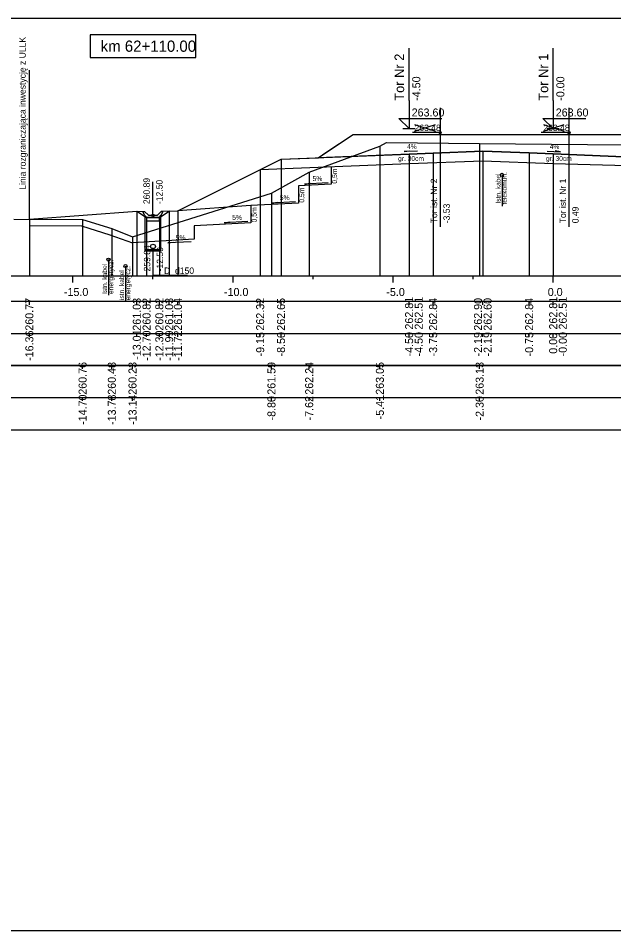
# Model space of a CAD drawing. Extents: x 6516023 to 6560129, y 5513077 to 5529206.
# Drawn here: x 6519766.01 to 6519784.61, y 5514484.66 to 5514513.16 of the extents above; entities that cross this region are included whole.
import ezdxf

# ---------------------------------------------------------------- set-up
doc = ezdxf.new("R2010")
doc.units = 0
for name, color, linetype in [('IR_default', 7, 'Continuous'), ('TOR_PRZEK_P-kable', 7, 'Continuous'), ('TOR_PRZEK_P-komponent', 7, 'Continuous'), ('TOR_PRZEK_P-odwodnienie', 7, 'Continuous'), ('TOR_PRZEK_P-opisy', 7, 'Continuous'), ('TOR_PRZEK_P-schodkowanie+wymiana', 7, 'Continuous'), ('TOR_PRZEK_P-tabelka istniejace', 7, 'Continuous'), ('TOR_PRZEK_P-tabelka projektowane', 7, 'Continuous'), ('TOR_PRZEK_P-teren istniejacy', 7, 'Continuous'), ('TOR_PRZEK_P-tory istniejace', 7, 'Continuous'), ('TOR_PRZEK_P-tory projektowane', 7, 'Continuous'), ('TOR_PRZEK_P-uklad odniesienia', 7, 'Continuous'), ('TOR_PRZEK_P-warstwa ochronna I', 7, 'Continuous'), ('TOR_PRZEK_P-warstwa ochronna II', 7, 'Continuous'), ('TOR_PS_T-granica PKP-projektowana', 7, 'Continuous'), ('TOR_PS_T-skarpy projektowane', 7, 'Continuous'), ('TOR_RAMKI-ramka+tabelka 1', 7, 'Continuous')]:
    doc.layers.add(name, color=color, linetype=linetype)

msp = doc.modelspace()

# ---------------------------------------------------------------- linework, layer by layer
at = {"layer": 'IR_default'}
msp.add_lwpolyline([(6519766.352, 5514506.879), (6519769.707, 5514507.132), (6519770.013, 5514506.931), (6519770.413, 5514506.931), (6519770.719, 5514507.132), (6519770.992, 5514507.145), (6519773.343, 5514508.32), (6519773.556, 5514508.427), (6519774.213, 5514508.755), (6519775.089, 5514508.79), (6519775.373, 5514508.801), (6519775.639, 5514508.979), (6519776.463, 5514509.528), (6519779.107, 5514509.528), (6519779.963, 5514509.528), (6519780.208, 5514509.528), (6519780.963, 5514509.528), (6519783.607, 5514509.528), (6519784.463, 5514509.528), (6519786.2, 5514509.528)], dxfattribs=at)
at = {"layer": 'TOR_PRZEK_P-kable'}
for p, q in [((6519781.115, 5514508.264), (6519781.115, 5514507.29)), ((6519768.824, 5514505.617), (6519768.824, 5514504.508)), ((6519769.355, 5514505.418), (6519769.355, 5514504.308))]:
    msp.add_line(p, q, dxfattribs=at)
for centre in [(6519781.115, 5514508.264), (6519768.824, 5514505.617), (6519769.355, 5514505.418)]:
    msp.add_circle(centre, 0.05, dxfattribs=at)
at = {"layer": 'TOR_PRZEK_P-komponent'}
msp.add_lwpolyline([(6519776.463, 5514509.528), (6519779.963, 5514509.528), (6519780.963, 5514509.528), (6519784.463, 5514509.528), (6519786.763, 5514509.528), (6519790.263, 5514509.528), (6519791.513, 5514509.528), (6519795.013, 5514509.528), (6519796.098, 5514508.805), (6519793.263, 5514508.918), (6519792.513, 5514508.948), (6519791.263, 5514508.998), (6519790.513, 5514508.998), (6519789.263, 5514508.948), (6519788.513, 5514508.918), (6519785.813, 5514508.81), (6519785.413, 5514508.811), (6519782.713, 5514508.919), (6519781.963, 5514508.949), (6519780.518, 5514509.007), (6519778.963, 5514508.945), (6519778.213, 5514508.915), (6519775.373, 5514508.801), (6519775.373, 5514508.801)], close=True, dxfattribs=at)
at = {"layer": 'TOR_PRZEK_P-odwodnienie'}
for p, q in [((6519770.213, 5514507.001), (6519770.213, 5514508.045)), ((6519769.906, 5514507.096), (6519769.953, 5514507.12)), ((6519770.073, 5514507.001), (6519769.953, 5514507.12)), ((6519770.023, 5514506.931), (6519770.403, 5514506.931)), ((6519770.073, 5514507.001), (6519770.353, 5514507.001)), ((6519770.353, 5514507.001), (6519770.473, 5514507.12)), ((6519770.473, 5514507.12), (6519770.521, 5514507.096))]:
    msp.add_line(p, q, dxfattribs=at)
for points in [[(6519769.707, 5514507.132), (6519769.953, 5514507.12)], [(6519769.953, 5514507.001), (6519769.906, 5514507.096)], [(6519770.023, 5514506.931), (6519769.953, 5514507.001)], [(6519769.963, 5514506.964), (6519769.963, 5514505.89), (6519770.463, 5514505.89), (6519770.463, 5514506.964)], [(6519770.413, 5514506.931), (6519770.013, 5514506.931), (6519770.013, 5514506.831), (6519770.413, 5514506.831), (6519770.413, 5514506.931)], [(6519770.403, 5514506.931), (6519770.473, 5514507.001)], [(6519770.719, 5514507.132), (6519770.473, 5514507.12)], [(6519770.473, 5514507.001), (6519770.521, 5514507.096)], [(6519769.963, 5514505.93), (6519770.463, 5514505.93)], [(6519770.213, 5514505.95), (6519770.213, 5514505.133), (6519771.288, 5514505.133)]]:
    msp.add_lwpolyline(points, dxfattribs=at)
for centre, radius in [((6519770.213, 5514507.001), 0.035), ((6519770.213, 5514506.025), 0.075), ((6519770.213, 5514505.95), 0.03)]:
    msp.add_circle(centre, radius, dxfattribs=at)
at = {"layer": 'TOR_PRZEK_P-opisy'}
for points in [[(6519778.473, 5514509.01), (6519778.055, 5514508.991), (6519778.223, 5514509.02)], [(6519782.527, 5514509.006), (6519782.945, 5514508.987), (6519782.777, 5514509.016)]]:
    msp.add_lwpolyline(points, dxfattribs=at)
at = {"layer": 'TOR_PRZEK_P-schodkowanie+wymiana'}
for p, q in [((6519775.778, 5514508.518), (6519775.778, 5514507.975)), ((6519775.778, 5514507.975), (6519774.755, 5514507.923)), ((6519774.755, 5514507.923), (6519774.755, 5514507.38)), ((6519773.268, 5514507.306), (6519770.992, 5514507.145)), ((6519774.755, 5514507.38), (6519773.268, 5514507.306)), ((6519773.268, 5514507.306), (6519773.268, 5514506.763)), ((6519773.268, 5514506.763), (6519771.502, 5514506.675)), ((6519771.502, 5514506.675), (6519771.502, 5514506.252)), ((6519771.502, 5514506.252), (6519769.574, 5514506.146))]:
    msp.add_line(p, q, dxfattribs=at)
msp.add_lwpolyline([(6519766.352, 5514506.679), (6519767.984, 5514506.671), (6519768.862, 5514506.396), (6519769.574, 5514506.146)], dxfattribs=at)
at = {"layer": 'TOR_PRZEK_P-tabelka istniejace'}
for p, q in [((6519768.015, 5514502.206), (6519768.015, 5514502.306)), ((6519768.928, 5514502.206), (6519768.928, 5514502.306)), ((6519769.574, 5514502.206), (6519769.574, 5514502.306)), ((6519773.914, 5514502.206), (6519773.914, 5514502.306)), ((6519775.092, 5514502.206), (6519775.092, 5514502.306)), ((6519777.3, 5514502.206), (6519777.3, 5514502.306)), ((6519780.416, 5514502.206), (6519780.416, 5514502.306)), ((6519731.663, 5514501.306), (6519825.463, 5514501.306)), ((6519768.015, 5514501.206), (6519768.015, 5514501.306)), ((6519768.928, 5514501.206), (6519768.928, 5514501.306)), ((6519769.574, 5514501.206), (6519769.574, 5514501.306)), ((6519773.914, 5514501.206), (6519773.914, 5514501.306)), ((6519775.092, 5514501.206), (6519775.092, 5514501.306)), ((6519777.3, 5514501.206), (6519777.3, 5514501.306)), ((6519780.416, 5514501.206), (6519780.416, 5514501.306))]:
    msp.add_line(p, q, dxfattribs=at)
for points in [[(6519780.416, 5514509.24), (6519780.416, 5514505.306), (6519780.416, 5514505.176), (6519780.416, 5514505.106)], [(6519777.3, 5514509.16), (6519777.3, 5514505.306), (6519777.3, 5514505.176), (6519777.3, 5514505.106)], [(6519775.092, 5514508.345), (6519775.092, 5514505.306), (6519775.092, 5514505.176), (6519775.092, 5514505.106)], [(6519773.914, 5514507.692), (6519773.914, 5514505.306), (6519773.914, 5514505.176), (6519773.914, 5514505.106)], [(6519768.015, 5514506.871), (6519768.015, 5514505.306), (6519768.015, 5514505.176), (6519768.015, 5514505.106)], [(6519768.928, 5514506.585), (6519768.928, 5514505.306), (6519768.928, 5514505.176), (6519768.928, 5514505.106)], [(6519769.574, 5514506.332), (6519769.574, 5514505.306), (6519769.574, 5514505.176), (6519769.574, 5514505.106)]]:
    msp.add_lwpolyline(points, dxfattribs=at)
msp.add_lwpolyline([(6519731.663, 5514502.306), (6519731.663, 5514500.306), (6519825.463, 5514500.306), (6519825.463, 5514502.306)], close=True, dxfattribs=at)
at = {"layer": 'TOR_PRZEK_P-tabelka projektowane'}
for p, q in [((6519766.352, 5514504.206), (6519766.352, 5514504.306)), ((6519769.707, 5514504.206), (6519769.707, 5514504.306)), ((6519770.013, 5514504.206), (6519770.013, 5514504.306)), ((6519770.413, 5514504.206), (6519770.413, 5514504.306)), ((6519770.719, 5514504.206), (6519770.719, 5514504.306)), ((6519770.992, 5514504.206), (6519770.992, 5514504.306)), ((6519773.561, 5514504.206), (6519773.561, 5514504.306)), ((6519774.213, 5514504.206), (6519774.213, 5514504.306)), ((6519778.213, 5514504.206), (6519778.213, 5514504.306)), ((6519778.213, 5514504.206), (6519778.213, 5514504.306)), ((6519778.963, 5514504.206), (6519778.963, 5514504.306)), ((6519780.518, 5514504.206), (6519780.518, 5514504.306)), ((6519780.518, 5514504.206), (6519780.518, 5514504.306)), ((6519781.963, 5514504.206), (6519781.963, 5514504.306)), ((6519782.713, 5514504.206), (6519782.713, 5514504.306)), ((6519782.713, 5514504.206), (6519782.713, 5514504.306)), ((6519731.663, 5514503.306), (6519825.463, 5514503.306)), ((6519766.352, 5514503.206), (6519766.352, 5514503.306)), ((6519769.707, 5514503.206), (6519769.707, 5514503.306)), ((6519770.013, 5514503.206), (6519770.013, 5514503.306)), ((6519770.413, 5514503.206), (6519770.413, 5514503.306)), ((6519770.719, 5514503.206), (6519770.719, 5514503.306)), ((6519770.992, 5514503.206), (6519770.992, 5514503.306)), ((6519773.561, 5514503.206), (6519773.561, 5514503.306)), ((6519774.213, 5514503.206), (6519774.213, 5514503.306)), ((6519778.213, 5514503.206), (6519778.213, 5514503.306)), ((6519778.213, 5514503.206), (6519778.213, 5514503.306)), ((6519778.963, 5514503.206), (6519778.963, 5514503.306)), ((6519780.518, 5514503.206), (6519780.518, 5514503.306)), ((6519780.518, 5514503.206), (6519780.518, 5514503.306)), ((6519781.963, 5514503.206), (6519781.963, 5514503.306)), ((6519782.713, 5514503.206), (6519782.713, 5514503.306)), ((6519782.713, 5514503.206), (6519782.713, 5514503.306))]:
    msp.add_line(p, q, dxfattribs=at)
for points in [[(6519778.213, 5514508.915), (6519778.213, 5514505.306), (6519778.213, 5514505.176), (6519778.213, 5514505.106)], [(6519778.963, 5514508.945), (6519778.963, 5514505.306), (6519778.963, 5514505.176), (6519778.963, 5514505.106)], [(6519780.518, 5514509.007), (6519780.518, 5514505.306), (6519780.518, 5514505.176), (6519780.518, 5514505.106)], [(6519781.963, 5514508.949), (6519781.963, 5514505.306), (6519781.963, 5514505.176), (6519781.963, 5514505.106)], [(6519782.713, 5514508.919), (6519782.713, 5514505.306), (6519782.713, 5514505.176), (6519782.713, 5514505.106)], [(6519774.213, 5514508.755), (6519774.213, 5514505.306), (6519774.213, 5514505.176), (6519774.213, 5514505.106)], [(6519778.213, 5514508.615), (6519778.213, 5514505.306), (6519778.213, 5514505.176), (6519778.213, 5514505.106)], [(6519780.518, 5514508.707), (6519780.518, 5514505.306), (6519780.518, 5514505.176), (6519780.518, 5514505.106)], [(6519782.713, 5514508.619), (6519782.713, 5514505.306), (6519782.713, 5514505.176), (6519782.713, 5514505.106)], [(6519773.561, 5514508.429), (6519773.561, 5514505.306), (6519773.561, 5514505.176), (6519773.561, 5514505.106)], [(6519769.707, 5514507.132), (6519769.707, 5514505.306), (6519769.707, 5514505.176), (6519769.707, 5514505.106)], [(6519770.013, 5514506.931), (6519770.013, 5514505.306), (6519770.013, 5514505.176), (6519770.013, 5514505.106)], [(6519770.413, 5514506.931), (6519770.413, 5514505.306), (6519770.413, 5514505.176), (6519770.413, 5514505.106)], [(6519770.719, 5514507.132), (6519770.719, 5514505.306), (6519770.719, 5514505.176), (6519770.719, 5514505.106)], [(6519770.992, 5514507.145), (6519770.992, 5514505.306), (6519770.992, 5514505.176), (6519770.992, 5514505.106)], [(6519766.352, 5514506.879), (6519766.352, 5514505.306), (6519766.352, 5514505.176), (6519766.352, 5514505.106)]]:
    msp.add_lwpolyline(points, dxfattribs=at)
msp.add_lwpolyline([(6519731.663, 5514504.306), (6519731.663, 5514502.306), (6519825.463, 5514502.306), (6519825.463, 5514504.306)], close=True, dxfattribs=at)
at = {"layer": 'TOR_PRZEK_P-teren istniejacy'}
msp.add_lwpolyline([(6519765.872, 5514506.882), (6519768.015, 5514506.871), (6519768.928, 5514506.585), (6519769.574, 5514506.332), (6519773.914, 5514507.692), (6519775.092, 5514508.345), (6519777.3, 5514509.16), (6519777.51, 5514509.28), (6519780.416, 5514509.24), (6519795.055, 5514509.106), (6519795.658, 5514508.881), (6519796.032, 5514508.736), (6519796.543, 5514508.618), (6519796.688, 5514508.578), (6519797.377, 5514508.53), (6519797.519, 5514508.568), (6519798.576, 5514507.754), (6519799.899, 5514506.731), (6519801.205, 5514506.104), (6519802.401, 5514507.109), (6519802.896, 5514507.402), (6519803.637, 5514507.467), (6519805.563, 5514507.479)], dxfattribs=at)
at = {"layer": 'TOR_PRZEK_P-tory istniejace'}
for p, q in [((6519779.184, 5514510.36), (6519779.184, 5514506.639)), ((6519783.206, 5514510.358), (6519783.206, 5514506.638)), ((6519778.384, 5514509.631), (6519779.036, 5514509.834)), ((6519778.384, 5514509.834), (6519779.036, 5514509.631)), ((6519782.407, 5514509.63), (6519783.059, 5514509.833)), ((6519782.407, 5514509.833), (6519783.059, 5514509.63)), ((6519779.184, 5514509.584), (6519778.318, 5514509.584)), ((6519783.207, 5514509.583), (6519782.341, 5514509.583))]:
    msp.add_line(p, q, dxfattribs=at)
for centre in [(6519779.184, 5514509.584), (6519783.207, 5514509.583)]:
    msp.add_circle(centre, 0.035, dxfattribs=at)
at = {"layer": 'TOR_PRZEK_P-tory projektowane'}
for p, q in [((6519778.213, 5514510.586), (6519778.213, 5514512.218)), ((6519782.713, 5514510.586), (6519782.713, 5514512.218)), ((6519778.213, 5514510.586), (6519778.213, 5514509.708)), ((6519782.713, 5514510.586), (6519782.713, 5514509.708)), ((6519778.213, 5514509.708), (6519777.894, 5514510.027)), ((6519777.894, 5514510.027), (6519779.238, 5514510.027)), ((6519782.713, 5514509.708), (6519782.394, 5514510.027)), ((6519782.394, 5514510.027), (6519783.738, 5514510.027)), ((6519778.021, 5514509.708), (6519778.405, 5514509.708)), ((6519782.521, 5514509.708), (6519782.905, 5514509.708))]:
    msp.add_line(p, q, dxfattribs=at)
at = {"layer": 'TOR_PRZEK_P-uklad odniesienia'}
for p, q in [((6519735.463, 5514505.106), (6519825.463, 5514505.106)), ((6519767.713, 5514504.906), (6519767.713, 5514505.106)), ((6519770.213, 5514505.006), (6519770.213, 5514505.106)), ((6519772.713, 5514504.906), (6519772.713, 5514505.106)), ((6519775.213, 5514505.006), (6519775.213, 5514505.106)), ((6519777.713, 5514504.906), (6519777.713, 5514505.106)), ((6519780.213, 5514505.006), (6519780.213, 5514505.106)), ((6519782.713, 5514504.906), (6519782.713, 5514505.106))]:
    msp.add_line(p, q, dxfattribs=at)
msp.add_lwpolyline([(6519771.552, 5514512.634), (6519768.252, 5514512.634), (6519768.252, 5514511.934), (6519771.552, 5514511.934)], close=True, dxfattribs=at)
at = {"layer": 'TOR_PRZEK_P-warstwa ochronna I'}
msp.add_lwpolyline([(6519773.561, 5514508.429), (6519778.213, 5514508.615), (6519780.518, 5514508.707), (6519782.713, 5514508.619), (6519785.413, 5514508.542)], dxfattribs=at)
at = {"layer": 'TOR_PRZEK_P-warstwa ochronna II'}
msp.add_lwpolyline([(6519766.352, 5514506.879), (6519769.707, 5514507.132), (6519770.013, 5514506.931), (6519770.413, 5514506.931), (6519770.719, 5514507.132), (6519770.992, 5514507.145), (6519774.213, 5514508.755), (6519778.213, 5514508.915), (6519778.963, 5514508.945), (6519780.518, 5514509.007), (6519781.963, 5514508.949), (6519782.713, 5514508.919), (6519785.413, 5514508.811)], dxfattribs=at)
at = {"layer": 'TOR_PS_T-granica PKP-projektowana'}
msp.add_line((6519766.352, 5514506.879), (6519766.352, 5514511.537), dxfattribs=at)
at = {"layer": 'TOR_PS_T-skarpy projektowane'}
for points in [[(6519775.685, 5514508.019), (6519774.949, 5514507.979), (6519775.122, 5514508.01)], [(6519774.662, 5514507.425), (6519773.927, 5514507.385), (6519774.099, 5514507.416)], [(6519773.175, 5514506.807), (6519772.44, 5514506.768), (6519772.612, 5514506.799)], [(6519771.409, 5514506.176), (6519770.674, 5514506.137), (6519770.846, 5514506.167)]]:
    msp.add_lwpolyline(points, dxfattribs=at)
at = {"layer": 'TOR_RAMKI-ramka+tabelka 1'}
msp.add_lwpolyline([(6519632.013, 5514513.156), (6519879.513, 5514513.156), (6519879.513, 5514484.656), (6519632.013, 5514484.656)], close=True, dxfattribs=at)

# ---------------------------------------------------------------- texts
at = {"layer": 'TOR_PRZEK_P-kable'}
for s, height, p in [('Istn. kabel', 0.14999, (6519781.07, 5514507.366)), ('telekomun.', 0.15, (6519781.264, 5514507.338)), ('energetycz.', 0.14999, (6519768.973, 5514504.544)), ('Istn. kabel', 0.14999, (6519768.779, 5514504.544)), ('Istn. kabel', 0.14999, (6519769.31, 5514504.344)), ('energetycz.', 0.14999, (6519769.504, 5514504.344))]:
    msp.add_text(s, height=height, rotation=90.0511, dxfattribs=at).set_placement(p)
at = {"layer": 'TOR_PRZEK_P-odwodnienie'}
for s, p in [('260.89', (6519770.113, 5514507.351)), ('-12.50', (6519770.513, 5514507.351)), ('259.84', (6519770.129, 5514505.249)), ('-12.50', (6519770.529, 5514505.249))]:
    msp.add_text(s, height=0.2, rotation=90, dxfattribs=at).set_placement(p)
msp.add_text('D_d150', height=0.2, dxfattribs=at).set_placement((6519770.56, 5514505.172))
at = {"layer": 'TOR_PRZEK_P-opisy'}
for rotation, p in [(0.1515, (6519778.15, 5514509.076)), (359.8485, (6519782.606, 5514509.072))]:
    msp.add_text('4%', height=0.15, rotation=rotation, dxfattribs=at).set_placement(p)
at = {"layer": 'TOR_PRZEK_P-schodkowanie+wymiana'}
for p in [(6519775.96, 5514507.99), (6519774.937, 5514507.396), (6519773.45, 5514506.779)]:
    msp.add_text('0,5m', height=0.1545, rotation=90, dxfattribs=at).set_placement(p)
at = {"layer": 'TOR_PRZEK_P-tabelka istniejace'}
for s, p in [('260.76', (6519768.14, 5514501.398)), ('260.48', (6519769.053, 5514501.398)), ('260.23', (6519769.699, 5514501.398)), ('261.59', (6519774.039, 5514501.398)), ('262.24', (6519775.217, 5514501.399)), ('263.05', (6519777.425, 5514501.397)), ('263.13', (6519780.541, 5514501.398)), ('-14.70', (6519768.14, 5514500.455)), ('-13.78', (6519769.053, 5514500.454)), ('-13.14', (6519769.699, 5514500.455)), ('-8.80', (6519774.039, 5514500.594)), ('-7.62', (6519775.217, 5514500.596)), ('-5.41', (6519777.425, 5514500.629)), ('-2.30', (6519780.541, 5514500.594))]:
    msp.add_text(s, height=0.25, rotation=90, dxfattribs=at).set_placement(p)
at = {"layer": 'TOR_PRZEK_P-tabelka projektowane'}
for s, p in [('260.77', (6519766.477, 5514503.398)), ('261.03', (6519769.832, 5514503.398)), ('260.82', (6519770.138, 5514503.4)), ('260.82', (6519770.538, 5514503.4)), ('261.03', (6519770.844, 5514503.398)), ('261.04', (6519771.117, 5514503.399)), ('262.32', (6519773.686, 5514503.4)), ('262.65', (6519774.338, 5514503.397)), ('262.81', (6519778.338, 5514503.433)), ('262.51', (6519778.638, 5514503.433)), ('262.84', (6519779.088, 5514503.399)), ('262.90', (6519780.49, 5514503.398)), ('262.60', (6519780.79, 5514503.398)), ('262.84', (6519782.088, 5514503.399)), ('262.81', (6519782.838, 5514503.433)), ('262.51', (6519783.138, 5514503.433)), ('-16.36', (6519766.477, 5514502.454)), ('-13.01', (6519769.832, 5514502.489)), ('-12.70', (6519770.138, 5514502.455)), ('-12.30', (6519770.538, 5514502.455)), ('-11.99', (6519770.844, 5514502.455)), ('-11.72', (6519771.117, 5514502.456)), ('-9.15', (6519773.686, 5514502.593)), ('-8.50', (6519774.338, 5514502.594)), ('-4.50', (6519778.338, 5514502.594)), ('-4.50', (6519778.638, 5514502.594)), ('-3.75', (6519779.088, 5514502.593)), ('-2.19', (6519780.49, 5514502.594)), ('-2.19', (6519780.79, 5514502.594)), ('-0.75', (6519782.088, 5514502.593)), ('0.00', (6519782.838, 5514502.678)), ('-0.00', (6519783.138, 5514502.594))]:
    msp.add_text(s, height=0.25, rotation=90, dxfattribs=at).set_placement(p)
at = {"layer": 'TOR_PRZEK_P-tory istniejace'}
for p in [(6519778.384, 5514509.634), (6519782.407, 5514509.633)]:
    msp.add_text('263.48', height=0.2, dxfattribs=at).set_placement(p)
for s, rotation, p in [('Tor ist. Nr 2', 90.0511, (6519779.09, 5514506.754)), ('Tor ist. Nr 1', 90.0511, (6519783.113, 5514506.752)), ('-3.53', 90, (6519779.484, 5514506.754)), ('0.49', 90, (6519783.507, 5514506.753))]:
    msp.add_text(s, height=0.2, rotation=rotation, dxfattribs=at).set_placement(p)
at = {"layer": 'TOR_PRZEK_P-tory projektowane'}
for s, height, p in [('Tor Nr 2', 0.3, (6519778.058, 5514510.58)), ('Tor Nr 1', 0.3, (6519782.558, 5514510.58)), ('-4.50', 0.25, (6519778.563, 5514510.578)), ('-0.00', 0.25, (6519783.063, 5514510.578))]:
    msp.add_text(s, height=height, rotation=90, dxfattribs=at).set_placement(p)
for p in [(6519778.293, 5514510.088), (6519782.793, 5514510.088)]:
    msp.add_text('263.60', height=0.25, dxfattribs=at).set_placement(p)
at = {"layer": 'TOR_PRZEK_P-uklad odniesienia'}
for s, height, p in [('km 62+110.00', 0.35, (6519768.58, 5514512.109)), ('-15.0', 0.25, (6519767.432, 5514504.481)), ('-10.0', 0.25, (6519772.432, 5514504.481)), ('-5.0', 0.25, (6519777.502, 5514504.481)), ('0.0', 0.25, (6519782.544, 5514504.481))]:
    msp.add_text(s, height=height, dxfattribs=at).set_placement(p)
at = {"layer": 'TOR_PRZEK_P-warstwa ochronna I'}
for p in [(6519777.871, 5514508.702), (6519782.487, 5514508.702)]:
    msp.add_text('gr. 30cm', height=0.15, dxfattribs=at).set_placement(p)
at = {"layer": 'TOR_PS_T-granica PKP-projektowana'}
msp.add_text('Linia rozgraniczająca inwestycję z ULLK', height=0.2, rotation=90.0511, dxfattribs=at).set_placement((6519766.241, 5514507.801))
at = {"layer": 'TOR_PS_T-skarpy projektowane'}
for p in [(6519775.196, 5514508.071), (6519774.173, 5514507.476), (6519772.686, 5514506.859), (6519770.921, 5514506.228)]:
    msp.add_text('5%', height=0.1545, dxfattribs=at).set_placement(p)

doc.saveas('drawing.dxf')
